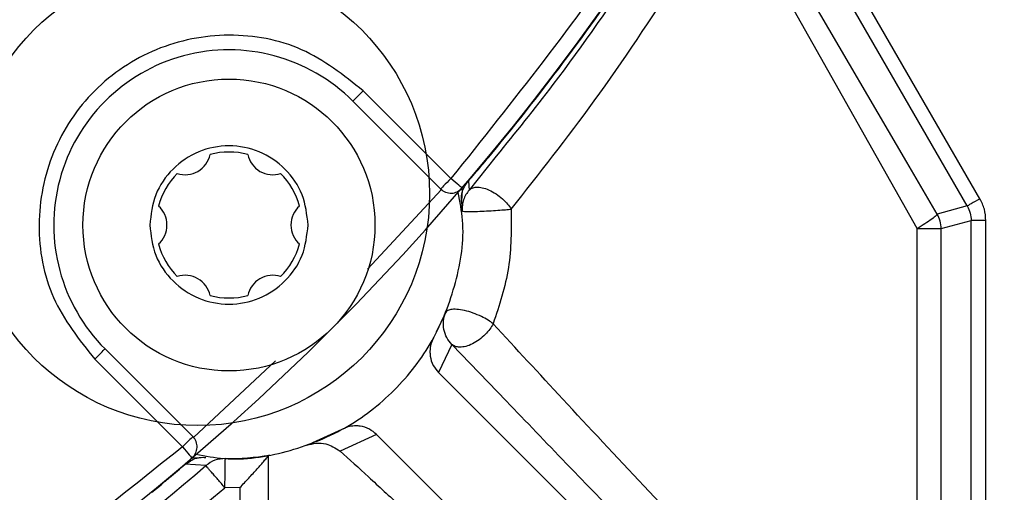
# Model space of a CAD drawing. Header units: inches. Extents: x 170 to 288, y 234 to 248.
# Tile 471 of 480: x 260.4248 to 260.4691, y 244.5782 to 244.5994. Entities that reach past the tile are written whole.
import ezdxf

# ---------------------------------------------------------------- set-up
doc = ezdxf.new("R2010")
doc.units = ezdxf.units.IN
doc.header["$LTSCALE"] = 0.25
doc.header["$MEASUREMENT"] = 0
doc.layers.add('ANNOTATIONS', color=1, linetype='Continuous')
doc.layers.add('STANDARD Z GUIDE MOTOR RH', color=7, linetype='Continuous')
doc.styles.add('ARIAL', font='arial.ttf', dxfattribs={"height": 0.09375})
doc.dimstyles.new('STANDARD$0', dxfattribs={"dimtxt": 0.09375, "dimasz": 0.09375, "dimexe": 0.03125, "dimexo": 0.046875, "dimgap": 0.09, "dimtad": 0, "dimtih": 1, "dimtoh": 1, "dimdec": 4, "dimzin": 0, "dimdsep": 46, "dimtxsty": 'ARIAL', "dimcen": 0.09, "dimadec": 0, "dimazin": 0, "dimtfac": 1, "dimtdec": 4, "dimtofl": 0, "dimtmove": 0, "dimatfit": 1, "dimfxl": 1, "dimtolj": 1, "dimtzin": 0, "dimarcsym": 0})

# ---------------------------------------------------------------- blocks, each defined once
blk = doc.blocks.new('*D54')
at = {"layer": 'ANNOTATIONS', "color": 0, "lineweight": -2, "transparency": 16777216}
for p, q in [((260.8643552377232, 245.1923245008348), (261.4626251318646, 245.1923245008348)), ((261.4313751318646, 245.0985745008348), (261.4313751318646, 244.8065568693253)), ((261.4313751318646, 244.2375278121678), (261.4313751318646, 244.5295454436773)), ((259.7476886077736, 244.1437778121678), (261.4626251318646, 244.1437778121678))]:
    blk.add_line(p, q, dxfattribs=at)
at = {"layer": 'ANNOTATIONS', "color": 0, "transparency": 16777216}
for points in [[(261.4157501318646, 245.0985745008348), (261.4470001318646, 245.0985745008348), (261.4313751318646, 245.1923245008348)], [(261.4157501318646, 244.2375278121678), (261.4470001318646, 244.2375278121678), (261.4313751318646, 244.1437778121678)]]:
    blk.add_solid(points, dxfattribs=at)
at = {"layer": 'defpoints', "color": 0, "transparency": 16777216}
for p in [(260.8174802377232, 245.1923245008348), (261.4313751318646, 245.1923245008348), (259.7008136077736, 244.1437778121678)]:
    blk.add_point(p, dxfattribs=at)
at = {"layer": 'ANNOTATIONS', "color": 0, "transparency": 16777216, "insert": (261.4313751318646, 244.6680511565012), "char_height": 0.09375, "attachment_point": 5, "style": 'ARIAL'}
blk.add_mtext('\\A1;HEADROOM', dxfattribs=at)

msp = doc.modelspace()

# ---------------------------------------------------------------- linework, layer by layer
at = {"layer": 'STANDARD Z GUIDE MOTOR RH'}
for p, q in [((260.4679702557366, 244.5913914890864), (260.4600778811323, 244.6050614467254)), ((260.4674022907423, 244.5910636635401), (260.4595099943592, 244.6047336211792)), ((260.4646892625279, 244.593032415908), (260.4594526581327, 244.602001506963)), ((260.4651468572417, 244.5900456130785), (260.4587806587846, 244.6013456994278)), ((260.4442007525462, 244.5922958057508), (260.4402573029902, 244.5962393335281)), ((260.4437368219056, 244.5918317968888), (260.4397932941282, 244.5957753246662)), ((260.4462412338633, 244.5936731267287), (260.4462237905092, 244.5936873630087)), ((260.4462302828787, 244.5933037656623), (260.4450173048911, 244.5917763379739)), ((260.4458986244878, 244.5932616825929), (260.4462412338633, 244.5936731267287)), ((260.4660503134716, 244.5907013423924), (260.4646892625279, 244.593032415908)), ((260.4449831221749, 244.5921827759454), (260.4450173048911, 244.5917763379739)), ((260.4437724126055, 244.5917987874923), (260.4404439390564, 244.5882246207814)), ((260.4447035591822, 244.5918518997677), (260.4446722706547, 244.5912506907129)), ((260.4446722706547, 244.5912506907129), (260.4447048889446, 244.5908442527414)), ((260.4674023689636, 244.5910636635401), (260.4660503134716, 244.5907013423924)), ((260.4662259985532, 244.5900456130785), (260.4675780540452, 244.590407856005)), ((260.4675780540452, 244.5575111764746), (260.4675780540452, 244.590407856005)), ((260.468233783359, 244.5568554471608), (260.468233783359, 244.590407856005)), ((260.4651468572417, 244.5699562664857), (260.4651468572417, 244.5900456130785)), ((260.4662259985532, 244.5699562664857), (260.4662259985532, 244.5900456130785)), ((260.4439546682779, 244.5862620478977), (260.443540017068, 244.5853917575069)), ((260.4442433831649, 244.5848414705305), (260.4436406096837, 244.5835763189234)), ((260.4442433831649, 244.5848414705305), (260.4466954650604, 244.5822888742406)), ((260.4286577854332, 244.5846398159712), (260.4326012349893, 244.5806962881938)), ((260.4281937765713, 244.5841758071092), (260.4321373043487, 244.5802322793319)), ((260.4363229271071, 244.584095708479), (260.432634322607, 244.5806606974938)), ((260.4436406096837, 244.5835763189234), (260.464948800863, 244.5622682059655)), ((260.4392943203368, 244.5810135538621), (260.4379716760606, 244.5804196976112)), ((260.4408567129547, 244.5807925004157), (260.4392204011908, 244.5800464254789)), ((260.4615087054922, 244.5601405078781), (260.4408567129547, 244.5807925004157)), ((260.432250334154, 244.5794499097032), (260.4324402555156, 244.5795639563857)), ((260.4331824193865, 244.5797608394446), (260.4326025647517, 244.5797306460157)), ((260.4360494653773, 244.579868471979), (260.4360076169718, 244.5798405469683)), ((260.4360076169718, 244.5699562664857), (260.4360076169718, 244.5798405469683)), ((260.4331867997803, 244.5793924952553), (260.432250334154, 244.5794499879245)), ((260.4307457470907, 244.5782092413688), (260.4307599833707, 244.5781918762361)), ((260.4307599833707, 244.5781918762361), (260.4311713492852, 244.5785344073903)), ((260.4347156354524, 244.578406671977), (260.4340426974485, 244.5783979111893)), ((260.4347156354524, 244.578406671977), (260.4347156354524, 244.5699562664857))]:
    msp.add_line(p, q, dxfattribs=at)
at = {"layer": 'STANDARD Z GUIDE MOTOR RH', "flags": 128}
for points in [[(260.4402573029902, 244.5962393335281), (260.4401668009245, 244.5961487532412), (260.440079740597, 244.5960617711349), (260.4399994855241, 244.595981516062), (260.43992924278, 244.5959111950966), (260.4398715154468, 244.5958535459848), (260.4398286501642, 244.5958106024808), (260.4398022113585, 244.5957842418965), (260.4397932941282, 244.5957753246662)], [(260.4442007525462, 244.5922958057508), (260.4441102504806, 244.5922053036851), (260.444023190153, 244.5921182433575), (260.4439430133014, 244.5920380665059), (260.443872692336, 244.5919677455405), (260.4438149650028, 244.5919100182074), (260.4437720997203, 244.5918671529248), (260.4437457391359, 244.5918407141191), (260.4437368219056, 244.5918317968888)], [(260.444699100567, 244.5918688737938), (260.4446894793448, 244.5918770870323), (260.4446611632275, 244.5919014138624), (260.4446150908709, 244.5919408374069), (260.4445531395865, 244.5919939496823), (260.4444776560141, 244.5920586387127), (260.444391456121, 244.5921324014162), (260.4442979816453, 244.5922125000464), (260.4442007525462, 244.5922958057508)], [(260.4679702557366, 244.5913914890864), (260.4678618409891, 244.5913289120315), (260.4677573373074, 244.5912686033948), (260.467660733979, 244.5912128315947), (260.4675754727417, 244.5911636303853), (260.4675047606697, 244.591122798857), (260.4674511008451, 244.5910918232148), (260.4674165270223, 244.5910718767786), (260.4674022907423, 244.5910636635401)], [(260.4281937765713, 244.5841758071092), (260.4282842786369, 244.5842663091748), (260.4283713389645, 244.5843533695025), (260.4284515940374, 244.584433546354), (260.4285218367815, 244.5845038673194), (260.4285795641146, 244.5845615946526), (260.4286224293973, 244.5846044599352), (260.4286488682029, 244.5846308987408), (260.4286577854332, 244.5846398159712)], [(260.4326012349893, 244.5806962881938), (260.432592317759, 244.5806873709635), (260.4325659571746, 244.5806609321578), (260.432523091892, 244.5806180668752), (260.4324653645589, 244.5805604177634), (260.4323950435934, 244.580490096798), (260.4323148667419, 244.5804098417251), (260.4322278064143, 244.5803228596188), (260.4321373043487, 244.5802322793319)], [(260.4321373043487, 244.5802322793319), (260.4322205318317, 244.5801351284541), (260.4323006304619, 244.5800415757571), (260.4323744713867, 244.5799554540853), (260.4324391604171, 244.5798799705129), (260.4324922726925, 244.5798180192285), (260.432531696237, 244.5797719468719), (260.4325560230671, 244.5797435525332), (260.4325641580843, 244.5797340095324)]]:
    msp.add_lwpolyline(points, dxfattribs=at)
at = {"layer": 'STANDARD Z GUIDE MOTOR RH'}
for centre, radius in [((260.3599886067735, 244.6644444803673), 0.06900244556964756), ((260.4328232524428, 244.591609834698), 0.01041666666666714), ((260.4342255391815, 244.5902075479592), 0.006561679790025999)]:
    msp.add_circle(centre, radius, dxfattribs=at)
for centre, radius, start, end in [((260.3599886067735, 244.6644444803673), 0.1115485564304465, 289.7499227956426, 340.2500699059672), ((260.3599886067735, 244.6644444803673), 0.1115710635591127, 320.6306794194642, 326.3524246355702), ((260.4342255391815, 244.5902075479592), 0.007874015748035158, 44.9999999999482, 225.0000000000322), ((260.4322620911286, 244.593608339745), 0.001141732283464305, 251.6579296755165, 348.3420703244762), ((260.4342255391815, 244.5902075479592), 0.00328083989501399, 75.07006214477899, 104.9299378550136), ((260.4361889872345, 244.593608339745), 0.001141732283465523, 191.6579296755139, 288.3420703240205), ((260.4342255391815, 244.5902075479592), 0.003280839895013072, 135.0700621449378, 164.9299378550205), ((260.4342255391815, 244.5902075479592), 0.003280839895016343, 15.07006214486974, 44.92993785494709), ((260.4442007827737, 244.5922958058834), 0.0006561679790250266, 225.0000011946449, 319.4117257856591), ((260.4302986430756, 244.5902075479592), 0.001141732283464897, 311.6579296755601, 48.34207032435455), ((260.4381524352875, 244.5902075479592), 0.001141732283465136, 131.6579296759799, 228.3420703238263), ((260.4649123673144, 244.5900450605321), 0.001313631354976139, 0.02410004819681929, 29.97311857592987), ((260.4342255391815, 244.5902075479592), 0.003280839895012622, 195.0700621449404, 224.9299378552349), ((260.4342255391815, 244.5902075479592), 0.003280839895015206, 315.0700621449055, 344.9299378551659), ((260.4322620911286, 244.5868067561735), 0.001141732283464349, 11.65792967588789, 108.342070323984), ((260.4361889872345, 244.5868067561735), 0.001141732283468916, 71.65792967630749, 168.3420703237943), ((260.4342255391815, 244.5902075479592), 0.003280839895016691, 255.0700621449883, 284.929937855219), ((260.4321372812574, 244.5802323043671), 0.0006561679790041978, 310.5882742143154, 44.99999999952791), ((260.4342255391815, 244.5902075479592), 0.01049868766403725, 269.1129650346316, 280.0046363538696), ((260.3599886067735, 244.6644444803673), 0.1122132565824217, 299.9998621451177, 310.7162171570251)]:
    msp.add_arc(centre, radius, start, end, dxfattribs=at)
for points, knots in [([(260.3599886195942, 244.7321395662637), (260.3629414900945, 244.7320281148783), (260.3688502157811, 244.7318050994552), (260.3775600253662, 244.7300067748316), (260.3859684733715, 244.7271685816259), (260.3939335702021, 244.7232375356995), (260.4013173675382, 244.7183050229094), (260.4079930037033, 244.7124484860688), (260.4138491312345, 244.705772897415), (260.418782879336, 244.6983890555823), (260.4227091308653, 244.69042393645), (260.4255650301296, 244.682015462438), (260.4272974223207, 244.6733055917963), (260.4278767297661, 244.6644442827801), (260.4272974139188, 244.6555829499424), (260.4255647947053, 244.6468731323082), (260.4227089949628, 244.638464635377), (260.4187826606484, 244.6304995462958), (260.4138488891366, 244.6231157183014), (260.4079926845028, 244.6164402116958), (260.4013170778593, 244.6105836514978), (260.3939331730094, 244.6056512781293), (260.3859681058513, 244.6017201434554), (260.3775597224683, 244.598882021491), (260.3688498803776, 244.5970839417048), (260.3629413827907, 244.5968608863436), (260.3599886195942, 244.5967494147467)], [0, 0, 0, 0, 0.04165386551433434, 0.08334983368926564, 0.1250000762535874, 0.1666529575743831, 0.2083498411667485, 0.2499999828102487, 0.2916532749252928, 0.3333499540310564, 0.3749998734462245, 0.416653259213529, 0.4583498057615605, 0.4999999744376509, 0.5416531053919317, 0.5833497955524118, 0.6250000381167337, 0.6666529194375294, 0.7083498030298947, 0.7499999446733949, 0.7916529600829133, 0.8333499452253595, 0.8750000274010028, 0.9166532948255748, 0.9583476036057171, 1, 1, 1, 1]), ([(260.4643193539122, 244.6268649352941), (260.4626541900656, 244.6227186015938), (260.4593224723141, 244.6144224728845), (260.4525506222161, 244.6027865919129), (260.4469832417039, 244.5957917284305), (260.4442007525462, 244.5922958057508)], [0, 0, 0, 0, 0.3332437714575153, 0.6667657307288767, 1, 1, 1, 1]), ([(260.4527526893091, 244.602126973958), (260.4514365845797, 244.6002040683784), (260.4492901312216, 244.5970679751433), (260.4470837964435, 244.5943537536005), (260.4462302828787, 244.5933037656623)], [0, 0, 0, 0, 0.6131531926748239, 1, 1, 1, 1]), ([(260.4469103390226, 244.5909238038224), (260.4481614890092, 244.5925098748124), (260.4507237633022, 244.5957580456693), (260.4531971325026, 244.5994871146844), (260.4544627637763, 244.6013952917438)], [0, 0, 0, 0, 0.4882966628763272, 1, 1, 1, 1]), ([(260.4402573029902, 244.5962393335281), (260.4393771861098, 244.5969381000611), (260.4376169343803, 244.5983356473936), (260.4342143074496, 244.5989485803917), (260.4308789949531, 244.5982963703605), (260.4280367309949, 244.5963963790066), (260.4261367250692, 244.5935540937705), (260.4254845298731, 244.5902187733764), (260.426097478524, 244.5868161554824), (260.427495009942, 244.5850559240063), (260.4281937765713, 244.5841758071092)], [0, 0, 0, 0, 0.124999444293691, 0.2500014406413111, 0.375000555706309, 0.5, 0.624999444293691, 0.7500014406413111, 0.875000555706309, 1, 1, 1, 1]), ([(260.437781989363, 244.590207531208), (260.4377285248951, 244.5906729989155), (260.4376215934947, 244.5916039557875), (260.4367991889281, 244.5927877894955), (260.4356236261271, 244.5935788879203), (260.4342255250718, 244.5938564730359), (260.4328274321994, 244.5935788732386), (260.431651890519, 244.5927877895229), (260.4308294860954, 244.5916039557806), (260.4307225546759, 244.5906729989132), (260.4306690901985, 244.590207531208)], [0, 0, 0, 0, 0.1249980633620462, 0.2500018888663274, 0.3749998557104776, 0.500003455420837, 0.6250001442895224, 0.7499981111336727, 0.8750019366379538, 1, 1, 1, 1]), ([(260.4449831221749, 244.5921827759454), (260.4451763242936, 244.5924056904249), (260.4454664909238, 244.5927404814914), (260.4457903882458, 244.5931311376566), (260.4458986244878, 244.5932616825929)], [0, 0, 0, 0, 0.6658316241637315, 0.9999999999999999, 0.9999999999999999, 0.9999999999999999, 0.9999999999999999]), ([(260.4446722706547, 244.5912506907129), (260.4446688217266, 244.5913427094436), (260.4446642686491, 244.5914641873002), (260.4446962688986, 244.5916409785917), (260.4447509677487, 244.591830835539), (260.444845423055, 244.5920210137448), (260.4449636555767, 244.5921599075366), (260.4449831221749, 244.5921827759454)], [0, 0, 0, 0, 0.3126589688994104, 0.4127544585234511, 0.5806083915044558, 0.9309485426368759, 0.9999999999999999, 0.9999999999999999, 0.9999999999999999, 0.9999999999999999]), ([(260.4327435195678, 244.5799087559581), (260.4331639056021, 244.5798272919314), (260.4345079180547, 244.5795668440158), (260.4368376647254, 244.5799332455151), (260.4394742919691, 244.580961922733), (260.4417374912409, 244.5826955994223), (260.4434712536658, 244.584958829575), (260.4444996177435, 244.5875954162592), (260.4448660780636, 244.5899195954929), (260.4446071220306, 244.5912581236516), (260.4445268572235, 244.591673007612)], [0, 0, 0, 0, 0.0659225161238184, 0.2107602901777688, 0.3555953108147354, 0.5004323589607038, 0.6452694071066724, 0.7901044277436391, 0.9349417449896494, 1, 1, 1, 1]), ([(260.4450173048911, 244.5917763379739), (260.4449665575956, 244.5917099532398), (260.4448642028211, 244.5915760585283), (260.444763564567, 244.5913422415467), (260.4447033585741, 244.5910953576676), (260.4447043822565, 244.5909273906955), (260.4447048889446, 244.5908442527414)], [0, 0, 0, 0, 0.2482924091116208, 0.5007934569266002, 0.7529096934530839, 1, 1, 1, 1]), ([(260.4450173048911, 244.5917763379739), (260.4450572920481, 244.5918103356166), (260.4451416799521, 244.5918820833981), (260.4453435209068, 244.5919225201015), (260.4456050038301, 244.5918976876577), (260.4459108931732, 244.5917932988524), (260.4462249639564, 244.5916184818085), (260.4465100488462, 244.5913972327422), (260.446745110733, 244.5911599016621), (260.4468572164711, 244.5909997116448), (260.4469103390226, 244.5909238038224)], [0, 0, 0, 0, 0.1097770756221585, 0.231670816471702, 0.3631472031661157, 0.5000033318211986, 0.636910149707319, 0.7683954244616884, 0.8902515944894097, 1, 1, 1, 1]), ([(260.4674022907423, 244.5910636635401), (260.4674531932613, 244.5909601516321), (260.4675549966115, 244.5907531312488), (260.4675703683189, 244.5905229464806), (260.4675780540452, 244.590407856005)], [0, 0, 0, 0, 0.5000082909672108, 1, 1, 1, 1]), ([(260.468233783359, 244.590407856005), (260.468222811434, 244.5905806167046), (260.4682008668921, 244.5909261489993), (260.4680471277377, 244.5912363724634), (260.4679702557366, 244.5913914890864)], [0, 0, 0, 0, 0.499984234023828, 1, 1, 1, 1]), ([(260.4447048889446, 244.5908442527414), (260.4447130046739, 244.5908386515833), (260.4447303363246, 244.5908266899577), (260.4448758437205, 244.5908161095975), (260.4451291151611, 244.590813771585), (260.4454865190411, 244.5908223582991), (260.4458979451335, 244.5908415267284), (260.4462995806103, 244.5908674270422), (260.4466472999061, 244.5908958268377), (260.446826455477, 244.5909148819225), (260.4469103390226, 244.5909238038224)], [0, 0, 0, 0, 0.1063739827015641, 0.2271683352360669, 0.3600839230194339, 0.4999002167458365, 0.6397645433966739, 0.772685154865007, 0.8935675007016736, 0.9999999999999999, 0.9999999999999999, 0.9999999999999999, 0.9999999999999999]), ([(260.4469103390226, 244.5909238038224), (260.4469114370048, 244.5900331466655), (260.4469136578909, 244.5882316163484), (260.4463705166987, 244.5865958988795), (260.4460958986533, 244.5857688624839)], [0, 0, 0, 0, 0.4943892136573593, 1, 1, 1, 1]), ([(260.4660503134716, 244.5907013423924), (260.4660400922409, 244.590680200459), (260.4660190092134, 244.5906365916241), (260.4658191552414, 244.590479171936), (260.4655195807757, 244.5902740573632), (260.4652685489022, 244.5901201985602), (260.4651468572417, 244.5900456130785)], [0, 0, 0, 0, 0.2424187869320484, 0.5000299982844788, 0.7576316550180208, 1, 1, 1, 1]), ([(260.4306690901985, 244.590207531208), (260.4307225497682, 244.589742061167), (260.4308294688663, 244.5888111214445), (260.4316519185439, 244.5876273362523), (260.4328274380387, 244.5868362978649), (260.4342255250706, 244.586558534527), (260.4356236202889, 244.5868362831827), (260.4367991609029, 244.5876273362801), (260.4376216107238, 244.5888111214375), (260.4377285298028, 244.5897420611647), (260.437781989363, 244.590207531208)], [0, 0, 0, 0, 0.1249991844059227, 0.2499982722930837, 0.3749973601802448, 0.4999965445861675, 0.6250026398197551, 0.7500017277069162, 0.8750008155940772, 1, 1, 1, 1]), ([(260.468233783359, 244.590407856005), (260.4681497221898, 244.590407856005), (260.4679815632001, 244.590407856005), (260.4677677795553, 244.590407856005), (260.4676151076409, 244.590407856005), (260.4675904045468, 244.590407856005), (260.4675780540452, 244.590407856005)], [0, 0, 0, 0, 0.2498952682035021, 0.4998994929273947, 0.7499709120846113, 1, 1, 1, 1]), ([(260.4651468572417, 244.5900456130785), (260.465290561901, 244.5900456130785), (260.4655779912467, 244.5900456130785), (260.4659235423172, 244.5900456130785), (260.4661663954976, 244.5900456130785), (260.4662061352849, 244.5900456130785), (260.4662259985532, 244.5900456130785)], [0, 0, 0, 0, 0.2499652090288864, 0.4999652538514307, 0.7500659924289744, 1, 1, 1, 1]), ([(260.4442433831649, 244.5848414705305), (260.4441610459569, 244.5849388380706), (260.4439934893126, 244.5851369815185), (260.4438666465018, 244.5855107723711), (260.443841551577, 244.5859008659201), (260.4439176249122, 244.586143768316), (260.4439546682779, 244.5862620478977)], [0, 0, 0, 0, 0.2479550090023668, 0.5045897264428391, 0.7587635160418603, 1, 1, 1, 1]), ([(260.4460958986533, 244.5857688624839), (260.4460239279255, 244.5858224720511), (260.4458706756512, 244.5859366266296), (260.4455604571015, 244.5861051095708), (260.4451934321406, 244.5862596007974), (260.4448064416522, 244.5863732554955), (260.4444569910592, 244.5864269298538), (260.4441917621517, 244.5864172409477), (260.4440197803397, 244.5863604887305), (260.4439754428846, 244.5862934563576), (260.4439546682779, 244.5862620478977)], [0, 0, 0, 0, 0.1081870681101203, 0.2303702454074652, 0.3638281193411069, 0.5034401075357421, 0.6424887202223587, 0.7743410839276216, 0.8942660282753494, 1, 1, 1, 1]), ([(260.4460958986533, 244.5857688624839), (260.4460491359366, 244.5856890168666), (260.445950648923, 244.5855208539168), (260.4457353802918, 244.5852719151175), (260.4454690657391, 244.5850391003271), (260.4451685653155, 244.5848531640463), (260.4448681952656, 244.5847383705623), (260.4446024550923, 244.5847047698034), (260.4443878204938, 244.5847385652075), (260.4442898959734, 244.5848083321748), (260.4442433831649, 244.5848414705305)], [0, 0, 0, 0, 0.1102777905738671, 0.2322561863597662, 0.3635431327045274, 0.4999882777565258, 0.6364334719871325, 0.7677009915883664, 0.8896611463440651, 1, 1, 1, 1]), ([(260.4609144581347, 244.5699562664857), (260.4595071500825, 244.5714396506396), (260.4567655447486, 244.5743294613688), (260.4528616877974, 244.5784823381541), (260.4492867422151, 244.5823091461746), (260.4471264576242, 244.5846514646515), (260.4460958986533, 244.5857688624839)], [0, 0, 0, 0, 0.2674619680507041, 0.5210480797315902, 0.7715170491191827, 1, 1, 1, 1]), ([(260.4434195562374, 244.5851387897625), (260.4433750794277, 244.5850435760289), (260.4432862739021, 244.5848534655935), (260.4432492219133, 244.5845691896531), (260.4432678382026, 244.5842448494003), (260.4433734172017, 244.5838956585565), (260.4435546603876, 244.5836790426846), (260.4436406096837, 244.5835763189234)], [0, 0, 0, 0, 0.1859496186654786, 0.371280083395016, 0.5014723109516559, 0.7635877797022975, 1, 1, 1, 1]), ([(260.4466954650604, 244.5822888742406), (260.4475799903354, 244.5813662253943), (260.4500623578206, 244.5787768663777), (260.4545459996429, 244.5741720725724), (260.4581801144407, 244.5704750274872), (260.4599800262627, 244.5686439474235)], [0, 0, 0, 0, 0.2183831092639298, 0.6128791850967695, 1, 1, 1, 1]), ([(260.4408567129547, 244.5807925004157), (260.4407540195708, 244.58087857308), (260.4405374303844, 244.5810601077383), (260.4402072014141, 244.5811578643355), (260.4400064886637, 244.5811765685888), (260.4399524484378, 244.5811765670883), (260.4399519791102, 244.5811765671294), (260.4399483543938, 244.5811765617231), (260.4399194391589, 244.5811773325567), (260.4397917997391, 244.5811741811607), (260.4395661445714, 244.581142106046), (260.4393851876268, 244.5810565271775), (260.4392943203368, 244.5810135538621)], [0, 0, 0, 0, 0.2363069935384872, 0.4983917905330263, 0.5943062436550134, 0.5943525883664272, 0.5944452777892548, 0.5951404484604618, 0.6007952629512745, 0.6458492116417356, 0.8221636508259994, 1, 1, 1, 1]), ([(260.4377286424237, 244.5803105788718), (260.438005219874, 244.580382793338), (260.4384687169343, 244.5805038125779), (260.4390043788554, 244.5801778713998), (260.4392204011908, 244.5800464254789)], [0, 0, 0, 0, 0.5967188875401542, 0.9999999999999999, 0.9999999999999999, 0.9999999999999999, 0.9999999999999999]), ([(260.4321373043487, 244.5802322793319), (260.4286413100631, 244.5774497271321), (260.4216463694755, 244.5718822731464), (260.4100104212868, 244.5651105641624), (260.4017143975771, 244.5617788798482), (260.3975681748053, 244.5601137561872)], [0, 0, 0, 0, 0.3332416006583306, 0.6667645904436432, 1, 1, 1, 1]), ([(260.4392204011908, 244.5800464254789), (260.4396369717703, 244.5796690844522), (260.440479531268, 244.5789058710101), (260.4419402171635, 244.5775558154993), (260.443924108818, 244.5757015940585), (260.4465579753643, 244.5732096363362), (260.4488005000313, 244.571055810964), (260.4499453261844, 244.5699562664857)], [0, 0, 0, 0, 0.1478505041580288, 0.2990437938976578, 0.454648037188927, 0.7215936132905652, 1, 1, 1, 1]), ([(260.4324402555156, 244.5795639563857), (260.4325136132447, 244.5796139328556), (260.4326420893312, 244.5797014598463), (260.4327921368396, 244.5797358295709), (260.4329689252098, 244.5797695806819), (260.4330903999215, 244.5797646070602), (260.4331824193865, 244.5797608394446)], [0, 0, 0, 0, 0.2778772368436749, 0.4866641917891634, 0.6111381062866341, 1, 1, 1, 1]), ([(260.4340630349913, 244.5797101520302), (260.4339029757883, 244.5796975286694), (260.4335817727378, 244.5796721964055), (260.4333187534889, 244.5794859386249), (260.4331867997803, 244.5793924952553)], [0, 0, 0, 0, 0.498311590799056, 1, 1, 1, 1]), ([(260.4340426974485, 244.5783979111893), (260.4340452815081, 244.5785629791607), (260.4340492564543, 244.5788168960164), (260.4340538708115, 244.5791223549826), (260.4340572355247, 244.579332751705), (260.434059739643, 244.5795019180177), (260.4340622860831, 244.5796657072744), (260.4340627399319, 244.5796926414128), (260.4340630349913, 244.5797101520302)], [0, 0, 0, 0, 0.2394861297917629, 0.3683910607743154, 0.4999506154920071, 0.6316376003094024, 0.7605175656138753, 1, 1, 1, 1]), ([(260.4347156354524, 244.578406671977), (260.4348502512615, 244.5785484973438), (260.4351202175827, 244.5788329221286), (260.4354968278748, 244.5792488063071), (260.4357723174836, 244.5795642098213), (260.4359408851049, 244.5797610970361), (260.4359862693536, 244.5798151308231), (260.4360076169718, 244.5798405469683)], [0, 0, 0, 0, 0.2491666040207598, 0.4996931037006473, 0.7475049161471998, 0.8812326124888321, 1, 1, 1, 1]), ([(260.4311713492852, 244.5785344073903), (260.4313019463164, 244.5786426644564), (260.4316926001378, 244.5789664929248), (260.4320274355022, 244.5792567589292), (260.432250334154, 244.5794499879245)], [0, 0, 0, 0, 0.3343037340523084, 1, 1, 1, 1]), ([(260.4340426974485, 244.5783979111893), (260.4339361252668, 244.5785217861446), (260.4337722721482, 244.5787122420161), (260.433574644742, 244.5789417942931), (260.4334383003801, 244.5791001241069), (260.433327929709, 244.5792285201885), (260.4332198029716, 244.5793540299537), (260.4331998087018, 244.5793773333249), (260.4331867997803, 244.5793924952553)], [0, 0, 0, 0, 0.2397215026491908, 0.3685681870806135, 0.5000252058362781, 0.6315092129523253, 0.7602479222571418, 1, 1, 1, 1]), ([(260.4167510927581, 244.5661285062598), (260.4197768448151, 244.5679706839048), (260.4258283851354, 244.5716550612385), (260.4313045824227, 244.576150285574), (260.4340426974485, 244.5783979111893)], [0, 0, 0, 0, 0.4999970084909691, 1, 1, 1, 1])]:
    msp.add_open_spline(points, degree=3, knots=knots, dxfattribs=at)

# ---------------------------------------------------------------- dimensions: what is measured, and where the dimension line sits
at = {"layer": 'ANNOTATIONS'}
dim = msp.add_linear_dim(base=(261.4313751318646, 245.1923245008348), p1=(259.7008136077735, 244.1437778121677), p2=(260.8174802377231, 245.1923245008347), angle=90, text='HEADROOM', dimstyle='STANDARD$0', dxfattribs=at)
dim.commit()
dim.dimension.update_dxf_attribs({"geometry": '*D54', "text_midpoint": (261.4313751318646, 244.6680511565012)})

doc.saveas('drawing.dxf')
